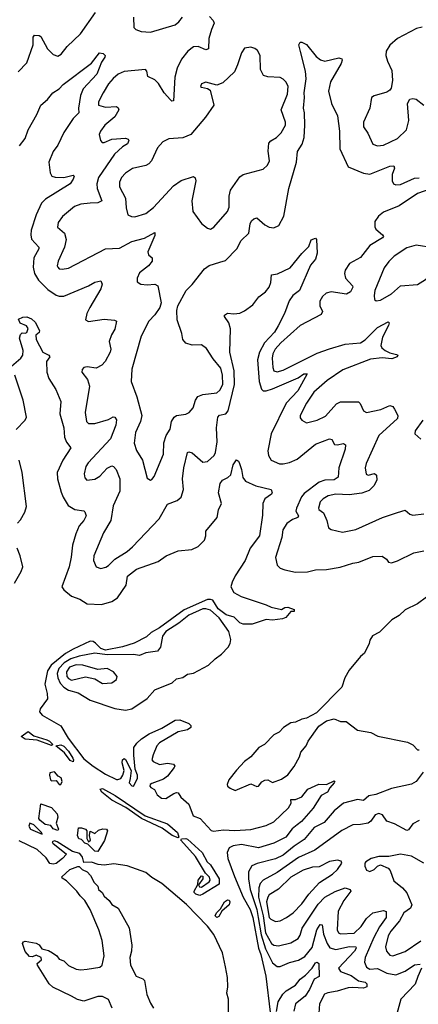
# Model space of a CAD drawing. Extents: x 1771496 to 1971148, y 471553 to 643630.
# Tile 624 of 656: x 1885009 to 1887590, y 631832 to 638208. Entities that reach past the tile are written whole.
import ezdxf

# ---------------------------------------------------------------- set-up
doc = ezdxf.new("R2010")
doc.units = 0

msp = doc.modelspace()

# ---------------------------------------------------------------- linework, layer by layer
at = {"layer": '0CON10XD'}
for points in [[(1885000, 637870), (1885055, 637928.8), (1885095.3, 638045), (1885095.8, 638094.2), (1885105, 638107.5), (1885135, 638105.8), (1885145, 638098.8), (1885189.2, 638019.1), (1885225, 637981.8), (1885255, 637972.2), (1885277.5, 637985), (1885316.2, 638035), (1885403.3, 638116.7), (1885500.3, 638255)], [(1886238.8, 638228.8), (1886262.1, 638202.1), (1886267.8, 638185), (1886250, 638145), (1886234.5, 638085.5), (1886230.6, 638019.4), (1886215, 638012.2), (1886165, 638033.3), (1886135, 638031.1), (1886098.1, 638005), (1886057.6, 637952.4), (1886028.5, 637895), (1886012.7, 637835), (1886005, 637682), (1885995, 637680.6), (1885985, 637688.6), (1885945.4, 637735), (1885907.3, 637795), (1885885, 637817.5), (1885839.1, 637839.1), (1885832, 637875), (1885822.5, 637885), (1885685, 637871.8), (1885647.1, 637855), (1885615, 637827.8), (1885585, 637793.1), (1885550, 637735), (1885518.6, 637675), (1885520, 637655), (1885565, 637640.9), (1885635.5, 637645.5), (1885647.5, 637637.5), (1885650, 637625), (1885625, 637578.6), (1885560, 637525), (1885532, 637485), (1885523.8, 637465), (1885531.2, 637425), (1885543.1, 637413.1), (1885555, 637411.9), (1885606.1, 637433.9), (1885695, 637440), (1885711.2, 637435), (1885715.7, 637425), (1885706, 637405), (1885675, 637384.4), (1885623.7, 637336.3), (1885519.2, 637185), (1885508.5, 637145), (1885510.4, 637115), (1885541.5, 637035), (1885515, 637021.6), (1885465, 637019.4), (1885405, 637013.8), (1885365, 636998.2), (1885286, 636934), (1885258.1, 636895), (1885254, 636865), (1885300, 636825), (1885310, 636785), (1885300, 636735), (1885258.1, 636645), (1885251.9, 636615), (1885255.8, 636605), (1885265.6, 636595.6), (1885285, 636591.8), (1885325, 636598.5), (1885565, 636724.6), (1885655, 636729.3), (1885735, 636772.5), (1885816.3, 636793.7), (1885885, 636830), (1885885, 636810), (1885838.6, 636705), (1885842, 636685), (1885866.2, 636665), (1885867.5, 636645), (1885843.1, 636615), (1885785, 636568), (1885769.2, 636535), (1885769.5, 636509.5), (1885793.8, 636496.2)], [(1885745.8, 638225), (1885747.1, 638157.1), (1885760, 638145), (1885795, 638130.4), (1885855, 638126.2), (1886015, 638175.5), (1886040, 638195), (1886062.9, 638225)], [(1887615, 638160.4), (1887578.8, 638151.2), (1887454, 638086), (1887405, 638042), (1887382.5, 638005), (1887379.2, 637975), (1887389.1, 637939.1), (1887418, 637878), (1887423.1, 637815), (1887414.5, 637765.5), (1887405, 637750.8), (1887385, 637738.6), (1887304.2, 637715.8), (1887286.2, 637703.8), (1887275.6, 637635), (1887234.3, 637545), (1887234.2, 637515), (1887262.4, 637472.4), (1887295, 637401.2), (1887325, 637390), (1887365, 637394.5), (1887455, 637438.2), (1887513.1, 637495), (1887529.1, 637555), (1887520, 637665), (1887535, 637693.3), (1887555, 637698), (1887575, 637692.5), (1887625, 637654.2)], [(1885793.8, 636496.2), (1885835, 636490.8), (1885885, 636494.2), (1885903.8, 636485), (1885924.5, 636375), (1885916.6, 636343.4), (1885884.2, 636295.8), (1885845.3, 636254.7), (1885795, 636158), (1885734.5, 635944.5), (1885731.1, 635865), (1885767.8, 635765), (1885798.9, 635645), (1885791.5, 635605), (1885757.9, 635535), (1885750.5, 635465), (1885765, 635418.8), (1885803.1, 635355), (1885835, 635240), (1885855, 635226), (1885865, 635230), (1885879.8, 635250.2), (1885940.6, 635395), (1885941.2, 635468.8), (1885957.3, 635515), (1885983.4, 635556.6), (1885992.9, 635605), (1886009.4, 635635), (1886025, 635644.5), (1886085, 635654.4), (1886106.2, 635665), (1886131.4, 635695), (1886146.5, 635745), (1886162.4, 635767.6), (1886195, 635781.3), (1886285, 635792.3), (1886305, 635808.9), (1886323.1, 635845), (1886322.2, 635905), (1886312, 635952), (1886261.7, 636011.7), (1886218.6, 636078.6), (1886185, 636102.9), (1886125, 636100.6), (1886085, 636112.5), (1886065, 636136), (1886058.7, 636175), (1886029.2, 636265), (1886026.4, 636325), (1886033.1, 636355), (1886087.8, 636455), (1886125, 636492.5), (1886205, 636594.2), (1886235, 636616.9), (1886305, 636637.5), (1886340.8, 636649.2), (1886415, 636724.2), (1886442.4, 636777.6), (1886493.5, 636826.5), (1886500.9, 636885), (1886510, 636905), (1886525, 636919.2), (1886545, 636924.3), (1886595, 636879.1), (1886625, 636864.4), (1886655, 636860), (1886685.7, 636874.3), (1886720, 636935), (1886752, 637115), (1886800.4, 637285), (1886807.8, 637355), (1886838.3, 637401.7), (1886850.3, 637445), (1886855.3, 637525), (1886853.8, 637605), (1886847.1, 637635), (1886853.3, 637705), (1886849.6, 637735), (1886863.8, 637825), (1886860, 637875), (1886827, 638003), (1886816.2, 638045), (1886825, 638062.5), (1886835, 638063.3), (1886865, 638046.7), (1886929.1, 637969.1), (1886957.4, 637947.4), (1886985, 637940), (1887075, 637961.2), (1887093.6, 637953.6), (1887096.7, 637945), (1887090, 637925), (1887020.5, 637805), (1887008.8, 637745), (1887026.9, 637665), (1887066.7, 637585), (1887079.1, 637485), (1887082.6, 637372.6), (1887135.8, 637255.8), (1887235, 637213.3), (1887275, 637207.3), (1887405, 637258.5), (1887430.7, 637260.7), (1887435.8, 637245.8), (1887421.4, 637205), (1887420.6, 637165), (1887429.2, 637145), (1887445, 637138.8), (1887475, 637140.3), (1887565, 637181.2), (1887595, 637184.6)], [(1886245, 636852), (1886265, 636864.3), (1886354.6, 636965.4), (1886365.4, 636994.6), (1886365.5, 637065), (1886373.8, 637105), (1886435, 637190), (1886455, 637204.4), (1886585, 637239.2), (1886614, 637265), (1886625.5, 637295), (1886616.7, 637356.7), (1886621.9, 637408.1), (1886635, 637424.5), (1886670.6, 637445), (1886702.2, 637475), (1886729.6, 637525), (1886729.6, 637545), (1886700.8, 637625), (1886742.8, 637725), (1886746.8, 637775), (1886734.1, 637804.1), (1886715, 637823.1), (1886695, 637832.5), (1886615, 637838.8), (1886586.8, 637846.8), (1886567.1, 637885), (1886566.2, 637975), (1886548.8, 638008.8), (1886531.7, 638021.7), (1886505, 638030), (1886465, 638022.5), (1886445, 637992.5), (1886418.5, 637915), (1886400.6, 637869.4), (1886325, 637799.5), (1886285, 637784.2), (1886215, 637803.3), (1886185, 637793.3), (1886180, 637775), (1886185, 637770), (1886225, 637763.3), (1886241.2, 637751.2), (1886265.4, 637655), (1886212.9, 637577.1), (1886116.6, 637463.4), (1886065, 637443.6), (1885975, 637435.6), (1885935, 637417.8), (1885901.7, 637378.3), (1885861.5, 637295), (1885845, 637275.4), (1885825, 637264.7), (1885740, 637245), (1885695, 637214.5), (1885667.3, 637185), (1885655.4, 637155), (1885654.6, 637124.6), (1885693.1, 637053.1), (1885698.6, 636988.6), (1885710, 636945), (1885732.7, 636932.7), (1885755, 636930.5), (1885826.5, 636953.5), (1885875, 636991.2), (1886005, 637131.8), (1886055, 637165.5), (1886135, 637192), (1886145, 637183.3), (1886149.4, 637165), (1886123.1, 637035), (1886130, 636965), (1886185, 636888.8), (1886225, 636858), (1886245, 636852)], [(1885008.3, 637391.7), (1885045, 637438), (1885064.6, 637495.4), (1885120, 637595), (1885145, 637653.8), (1885189.7, 637690.3), (1885223.8, 637735), (1885265, 637760), (1885291.3, 637788.7), (1885473.9, 637926.1), (1885525, 637992.5), (1885549.2, 637989.2), (1885562.5, 637975), (1885561.2, 637965), (1885538, 637932), (1885507.9, 637855), (1885420.2, 637759.8), (1885403.8, 637716.2), (1885390.4, 637635), (1885391.9, 637605), (1885355, 637568.2), (1885295, 637476.9), (1885255.8, 637395), (1885225.9, 637355), (1885198.4, 637285), (1885205.4, 637215.4), (1885218, 637195), (1885237.7, 637187.7), (1885295, 637185.3), (1885355, 637201.2), (1885361.2, 637195), (1885355.5, 637175), (1885335.8, 637145), (1885176.9, 637045), (1885150.1, 637019.9), (1885114.8, 636945.2), (1885083.3, 636845), (1885080.5, 636815), (1885086, 636786), (1885132, 636735), (1885133.6, 636725), (1885100.3, 636665), (1885096.6, 636605), (1885104.7, 636565), (1885130.1, 636520.1), (1885191.3, 636461.3), (1885245, 636424.5), (1885265, 636417.5), (1885295, 636417.3), (1885455.4, 636484.6), (1885495, 636509.2), (1885535, 636516.7), (1885542.5, 636495), (1885534.4, 636465), (1885462.5, 636345), (1885443.3, 636305), (1885436, 636265), (1885454.4, 636254.4), (1885555, 636267.7), (1885622.9, 636262.9), (1885636, 636255), (1885625.5, 636204.5), (1885602.8, 636167.2), (1885587.5, 636125), (1885598.1, 636075), (1885595.6, 636055), (1885562.9, 635995), (1885539.8, 635970.2), (1885505, 635951.4), (1885445, 635960), (1885425, 635956.2), (1885413.6, 635943.6), (1885411.2, 635925), (1885448.9, 635878.9), (1885460.9, 635835), (1885432.1, 635665), (1885442.2, 635605)], [(1887665, 637110.6), (1887585, 637081.8), (1887466.7, 637003.3), (1887365, 636960.5), (1887331.4, 636935), (1887309.1, 636900.9), (1887307.3, 636867.3), (1887315, 636851.2), (1887358.8, 636815), (1887363.8, 636805), (1887358.8, 636795), (1887275, 636746.7), (1887215, 636667.5), (1887145, 636628.1), (1887116.7, 636585), (1887112.5, 636565), (1887119.1, 636535), (1887164.4, 636485), (1887165.5, 636475), (1887151.2, 636445), (1887125, 636430.9), (1887025, 636446.4), (1886993.5, 636436.5), (1886969.5, 636415), (1886953.1, 636385), (1886952.9, 636355), (1886969.2, 636319.2), (1886961.2, 636298.8), (1886825, 636227.1), (1886699.6, 636115), (1886663.3, 636075), (1886647.3, 636045), (1886644.1, 636015.9), (1886648.1, 635955), (1886655, 635934.5), (1886675, 635928.2), (1886715, 635939), (1886935, 636048.8), (1887015, 636077.1), (1887115, 636106.6), (1887215, 636116.2), (1887246.1, 636133.9), (1887324.4, 636215), (1887395, 636252), (1887400.8, 636245), (1887396.6, 636226.6), (1887358, 636152), (1887347.8, 636097.8), (1887353.8, 636083.8), (1887375, 636065.3), (1887405, 636050.3), (1887449.3, 636039.3), (1887456, 636035), (1887452.5, 636025), (1887418.8, 636011.2), (1887355, 636018.7), (1887280, 636010), (1887100.5, 635939.5), (1886998.8, 635871.2), (1886912.8, 635795), (1886865.3, 635725), (1886825.8, 635645), (1886825, 635630), (1886835, 635613.8), (1886865, 635597.5), (1886935.3, 635614.7), (1886988.5, 635641.5), (1887058.9, 635721.1), (1887085, 635733.9), (1887203.4, 635733.4), (1887213.4, 635723.4), (1887234.2, 635675), (1887253.6, 635663.6), (1887346.8, 635683.2), (1887405, 635710.4), (1887425, 635702.9), (1887435.4, 635685.4), (1887456.3, 635645), (1887454.8, 635625.2), (1887334.6, 635515), (1887251.5, 635335), (1887245.7, 635305), (1887251.4, 635265), (1887265, 635258.1), (1887305, 635270), (1887318.9, 635258.9), (1887321.1, 635225), (1887301.7, 635188.3), (1887270.6, 635159.4), (1887225, 635140.8), (1887140.9, 635130.9), (1887055, 635135.2), (1887005.7, 635125), (1886972.7, 635105), (1886955, 635086.5), (1886942.5, 635045), (1886945.8, 635035), (1886976.7, 635015), (1886998.1, 634965), (1887007.3, 634917.3), (1887025, 634906), (1887098.3, 634888.3), (1887185, 634906.9), (1887358.8, 634985), (1887455, 635016.7), (1887505, 635032.5), (1887535, 635006.2), (1887555, 634998.8), (1887625, 635008)], [(1885442.2, 635605), (1885455, 635593.1), (1885495, 635592.7), (1885585, 635619.6), (1885615, 635636), (1885625, 635634), (1885636.1, 635616.1), (1885632.4, 635582.4), (1885596.7, 635493.3), (1885451.8, 635338.2), (1885436.5, 635313.5), (1885426.6, 635266.6), (1885430.6, 635240.6), (1885443.8, 635225), (1885495, 635231.5), (1885528.5, 635251.5), (1885575, 635303.1), (1885605, 635318.1), (1885616, 635315), (1885634.4, 635295), (1885657.3, 635235), (1885656.9, 635155), (1885615, 635060), (1885599.2, 634965), (1885551.2, 634885), (1885489.6, 634735), (1885487.3, 634705), (1885504.1, 634664.1), (1885535, 634653.8), (1885567.1, 634662.9), (1885585, 634672.5), (1885625.3, 634714.7), (1885704.4, 634765), (1885739.5, 634795), (1885911.1, 634975), (1885965, 635070.6), (1886028.6, 635095), (1886055, 635115.6), (1886070, 635165), (1886063.1, 635235), (1886071.3, 635305), (1886095, 635405.8), (1886105, 635410), (1886125, 635402.5), (1886195, 635343.3), (1886225, 635347.3), (1886267.1, 635385), (1886276, 635405), (1886286.7, 635473.3), (1886283.4, 635565), (1886292.2, 635635), (1886303.4, 635646.6), (1886343.8, 635656.2), (1886358.4, 635675), (1886399.5, 635845), (1886398.4, 635935), (1886370, 636055), (1886374.5, 636205), (1886363.8, 636243.8), (1886335.8, 636285), (1886336, 636295), (1886355, 636307.1), (1886395, 636302.5), (1886435, 636308.1), (1886465, 636322.5), (1886518.3, 636361.7), (1886557.2, 636412.8), (1886599.6, 636445), (1886623.1, 636475), (1886635.5, 636505.5), (1886640, 636555), (1886678.7, 636561.3), (1886759.3, 636600.7), (1886835, 636693.8), (1886881.2, 636738.8), (1886895, 636782.5), (1886925, 636792.5), (1886930, 636785), (1886934.2, 636695), (1886925, 636656.7), (1886892.5, 636617.5), (1886819.4, 636455), (1886777.4, 636422.6), (1886752.5, 636387.5), (1886723.5, 636305), (1886683.2, 636225), (1886658.7, 636185), (1886594.7, 636115.3), (1886562.2, 636055), (1886547.6, 636005), (1886560, 635865), (1886574.6, 635815), (1886585, 635804.6), (1886605, 635804.2), (1886645, 635818), (1886810.9, 635889.1), (1886848.8, 635915), (1886870, 635915), (1886808.8, 635805), (1886734.3, 635725.7), (1886637.5, 635525), (1886616.2, 635415), (1886618.8, 635385), (1886637.5, 635355), (1886692, 635332), (1886715, 635331.2), (1886755, 635341.2), (1886805, 635362.5), (1886925, 635458.7), (1887015, 635492.9), (1887029.4, 635489.4), (1887047.5, 635457.5), (1887065, 635454.4), (1887105, 635462.5), (1887118.8, 635455), (1887115.7, 635425.7), (1887075.6, 635305.6), (1887071.4, 635245), (1887045, 635228.9), (1886985, 635225.3), (1886947.5, 635212.5), (1886850.8, 635139.2), (1886832.7, 635117.3), (1886800, 635045), (1886797.1, 635025), (1886813.8, 634995), (1886810, 634985), (1886775, 634970.5), (1886739.1, 634945), (1886711.5, 634905), (1886706.9, 634855), (1886666, 634725), (1886676.2, 634675), (1886695, 634656), (1886725, 634644.3), (1886795, 634631.1), (1886873.1, 634633.1), (1886925, 634645.4), (1886995, 634646.5), (1887083.3, 634663.3), (1887165, 634689.2), (1887205, 634695.6), (1887295, 634731.9), (1887355, 634734.3), (1887383.8, 634715), (1887396.7, 634695), (1887415, 634690), (1887455, 634703.3), (1887561.2, 634755), (1887625, 634768.5)], [(1887317.3, 636387.3), (1887345, 636391.8), (1887415, 636432.7), (1887475, 636485.4), (1887585, 636493.6), (1887635.3, 636524.7), (1887685, 636582.5), (1887722, 636645), (1887730, 636685), (1887717.5, 636715), (1887685, 636731.2), (1887575, 636748.8), (1887515, 636730), (1887432.8, 636677.2), (1887398, 636642), (1887369.3, 636600.7), (1887308.9, 636455), (1887302.9, 636422.9), (1887306.8, 636396.8), (1887317.3, 636387.3)], [(1884956.2, 635965), (1885017.5, 636015), (1885030, 636035), (1885032, 636065), (1885008.8, 636145), (1885015, 636170), (1885025, 636180), (1885045, 636177.5), (1885055, 636182.5), (1885065, 636207.5), (1885053.3, 636225), (1885012.9, 636242.9), (1885001.7, 636268.3), (1885028.7, 636281.3), (1885055, 636284.3), (1885085, 636271.4), (1885109.1, 636249.1), (1885138.2, 636195), (1885135, 636182), (1885114, 636165), (1885116.1, 636136.1), (1885158.8, 636055), (1885198.8, 636035), (1885203.8, 636025), (1885182, 635995), (1885184, 635925), (1885197.1, 635885), (1885242.4, 635812.4), (1885274.5, 635735), (1885270, 635655), (1885294.5, 635565), (1885300, 635505), (1885312.5, 635472.5), (1885339.2, 635435), (1885287.8, 635355), (1885252.1, 635275), (1885253.6, 635235), (1885278.5, 635148.5), (1885290, 635115), (1885321.9, 635061.9), (1885366.2, 635036.2), (1885425, 635027.5), (1885431.7, 635021.7), (1885439.4, 634995), (1885424.4, 634965), (1885395, 634930.8), (1885372.6, 634877.4), (1885350, 634805), (1885343.3, 634726.7), (1885329.1, 634665), (1885282.3, 634535), (1885295.4, 634515), (1885345, 634474.5), (1885398.2, 634455), (1885445, 634426.2), (1885538.7, 634421.3), (1885605, 634440.6), (1885642, 634465), (1885698.8, 634545), (1885706, 634605), (1885765, 634649.2), (1885905, 634698.8), (1885957.5, 634735), (1886035, 634768.8), (1886123, 634777), (1886165, 634797.5), (1886205, 634837.5), (1886213.3, 634865), (1886213.3, 634895), (1886286.7, 634985), (1886296.4, 635033.6), (1886315.7, 635075), (1886296, 635145), (1886307.5, 635205), (1886321.2, 635225), (1886356.5, 635243.5), (1886375, 635261.2), (1886391.1, 635325), (1886412.5, 635357.5), (1886425, 635350), (1886432, 635335), (1886446, 635295), (1886454.2, 635244.2), (1886470.5, 635220.5), (1886538.6, 635188.6), (1886636.7, 635165), (1886643.3, 635145), (1886638.8, 635135), (1886595, 635106.2), (1886583.3, 635075), (1886580.5, 634999.5), (1886561.2, 634865), (1886500.8, 634785), (1886469.2, 634705), (1886403.3, 634606.7), (1886383.5, 634565), (1886376.7, 634535), (1886395, 634498.6), (1886441.9, 634471.9), (1886605, 634419.2), (1886637, 634403), (1886705, 634389.4), (1886725, 634400.9), (1886745, 634403.6), (1886785, 634388), (1886786.7, 634375), (1886765, 634376), (1886732.6, 634337.4), (1886711.2, 634328.8), (1886645, 634320), (1886605, 634323.8), (1886515, 634293.3), (1886455, 634294), (1886435, 634302), (1886398.6, 634338.6), (1886345, 634354.8), (1886295, 634393.4), (1886258.4, 634448.4), (1886245, 634454.2), (1886225, 634452.3), (1886073.8, 634386.2), (1885915, 634270.2), (1885860.4, 634239.6), (1885829.5, 634210.5), (1885749.4, 634170.6), (1885675, 634147.4), (1885565, 634126.1), (1885535, 634135.9), (1885500.5, 634170.5)], [(1884985.4, 635554.6), (1885045, 635613.8), (1885054.2, 635635), (1885032.1, 635745), (1884977.1, 635905)], [(1887617.8, 635615), (1887570, 635545), (1887566, 635525), (1887605, 635490.8)], [(1884995, 634946.9), (1885015, 634968.6), (1885042.2, 635017.8), (1885053.3, 635055), (1885024.1, 635275), (1885004.7, 635355)], [(1884975, 634560), (1885019.1, 634635), (1885028.9, 634665), (1885012, 634735), (1884992, 634785)], [(1887641.9, 634468.1), (1887585, 634425.3), (1887503.8, 634386.2), (1887465, 634350), (1887417.6, 634322.4), (1887339.1, 634240.9), (1887293, 634217), (1887275, 634190), (1887271.7, 634168.3), (1887241.2, 634105), (1887215.5, 634084.5), (1887141.1, 633995), (1887113.9, 633946.1), (1887094.2, 633885), (1886929.7, 633720.3), (1886865, 633685.8), (1886835, 633679.2), (1886795, 633659.1), (1886764.6, 633655.4), (1886716, 633624), (1886688.1, 633595), (1886654.2, 633575.8), (1886594.5, 633515), (1886556.7, 633495), (1886504.7, 633435.3), (1886464.3, 633405), (1886412.4, 633347.6), (1886362.5, 633285), (1886351.2, 633255), (1886354.2, 633244.2), (1886371.2, 633231.2), (1886405, 633216), (1886505, 633258.5), (1886545, 633242.7), (1886555, 633244.4), (1886576.6, 633273.4), (1886595, 633282.9), (1886615, 633284.4), (1886645, 633268.5), (1886705, 633289.6), (1886745, 633318.9), (1886785, 633371.9), (1886821.1, 633435), (1886830, 633465), (1886864.6, 633505), (1886876.7, 633535), (1886945, 633633.8), (1886995, 633668), (1887045, 633680), (1887085, 633663.8), (1887122.5, 633662.5), (1887195, 633608), (1887282.5, 633592.5), (1887327.7, 633567.7), (1887519.3, 633529.3), (1887555, 633512.5), (1887585, 633480), (1887595, 633480)], [(1885695, 633735.6), (1885735, 633744.3), (1885835, 633813.1), (1885885, 633868.5), (1885996.3, 633913.7), (1886025, 633940.5), (1886065, 633947.9), (1886095, 633968.8), (1886135, 633975.5), (1886232.2, 634027.8), (1886275, 634070), (1886315, 634098.5), (1886359.5, 634145), (1886371.3, 634168.7), (1886375.3, 634194.7), (1886362.8, 634245), (1886301.1, 634335), (1886245, 634383.2), (1886215, 634393.7), (1886195, 634392.3), (1886105, 634352.2), (1886039.6, 634300.4), (1885955.3, 634245), (1885932.8, 634215), (1885919.6, 634145), (1885902.1, 634117.9), (1885825, 634108), (1885785, 634090.3), (1885745, 634096.5), (1885575, 634093.9), (1885495, 634104.8), (1885395, 634085.9), (1885340.4, 634069.6), (1885296.9, 634043.1), (1885262.6, 634007.4), (1885251.9, 633975), (1885255.5, 633945.5), (1885271.6, 633911.6), (1885295.7, 633885.7), (1885325, 633866.5), (1885387.9, 633847.9), (1885465, 633802.1), (1885625, 633747.6), (1885695, 633735.6)], [(1885500.5, 634170.5), (1885485, 634180.9), (1885465, 634182.5), (1885355, 634130.7), (1885306.2, 634103.8), (1885212.1, 634027.9), (1885189.4, 633990.6), (1885172.5, 633905), (1885187.5, 633845), (1885189.1, 633810.9), (1885142.1, 633745), (1885138, 633725), (1885154.2, 633704.2), (1885275.3, 633635.3), (1885323.8, 633555), (1885425, 633422.2), (1885485, 633373.8), (1885565, 633323.2), (1885635, 633288.4), (1885645, 633286.6), (1885663.6, 633295), (1885677.5, 633315), (1885684.7, 633345), (1885672.2, 633395), (1885674, 633416), (1885685, 633423.3), (1885695, 633416.2), (1885730.9, 633345), (1885724.6, 633294.6), (1885717.7, 633265), (1885735, 633246.4), (1885745, 633245.5), (1885772.1, 633295), (1885772.5, 633315), (1885756.4, 633355), (1885747.5, 633445), (1885748.8, 633495), (1885767, 633523), (1885798.1, 633551.9), (1885847.4, 633582.6), (1885929.1, 633620.9), (1886015, 633671.2), (1886045, 633673.3), (1886105, 633650), (1886116.7, 633636.7), (1886117.5, 633625), (1886095, 633608.8), (1886035, 633595.8), (1885915, 633524.6), (1885897.9, 633505), (1885872.8, 633447.2), (1885865.6, 633415.6), (1885873.3, 633403.3), (1885915, 633385.6), (1885965, 633392.5), (1886005, 633386.2), (1886012.5, 633375), (1886010, 633365), (1885965, 633310), (1885940, 633290), (1885865, 633261.8), (1885854.1, 633255), (1885851.5, 633245), (1885858, 633235), (1885881.8, 633221.8), (1885899.1, 633189.1), (1885926.6, 633166.6), (1885955, 633165.2), (1886008, 633198), (1886025, 633204.3), (1886035, 633201.2), (1886052.3, 633172.3), (1886105, 633128), (1886132, 633052), (1886176.7, 633035), (1886247.7, 632957.7), (1886264.1, 632954.1), (1886327.9, 632962.1), (1886402.9, 632957.1), (1886506.4, 632963.6), (1886605, 632990.4), (1886655, 633013.6), (1886748.6, 633105), (1886766.2, 633135), (1886765, 633157.5), (1886795, 633158), (1886835, 633175.7), (1886875.2, 633224.8), (1886945, 633257.5), (1886995, 633256.2), (1887045, 633278.8), (1887050, 633275), (1887045.7, 633265), (1887016.9, 633233.1), (1887001.2, 633205), (1886961.4, 633185), (1886909, 633101), (1886832.7, 633015), (1886805, 632994.7), (1886772.3, 632967.7), (1886731.1, 632915), (1886655, 632875.3), (1886555, 632844.9), (1886445, 632866), (1886392, 632858), (1886365.9, 632844.1), (1886352.7, 632815), (1886356.9, 632775), (1886398.8, 632658.8), (1886454.8, 632525), (1886500.7, 632445), (1886518, 632395), (1886555.3, 632195), (1886570.7, 632155), (1886601.9, 632015), (1886629.9, 631779.9)], [(1885545, 633908.2), (1885605, 633913.1), (1885635.5, 633934.5), (1885640, 633955), (1885615.4, 633985.4), (1885575, 634006.8), (1885515, 634000), (1885417.8, 634027.8), (1885375, 634029.4), (1885331.9, 634015), (1885311.3, 633985), (1885315, 633954.1), (1885325, 633941.4), (1885345, 633931.7), (1885435, 633952.1), (1885495, 633940), (1885545, 633908.2)], [(1885215, 633507.1), (1885122.1, 633542.1), (1885045, 633547.8), (1885017.8, 633565), (1885065, 633599.1), (1885100.1, 633570.1), (1885185, 633545.3), (1885202.5, 633535), (1885224.2, 633515), (1885215, 633507.1)], [(1885355, 633402.9), (1885335, 633411.1), (1885299.6, 633459.6), (1885242.5, 633505), (1885275, 633512.9), (1885295, 633502.7), (1885325, 633470.5), (1885353.6, 633425), (1885358.5, 633415), (1885355, 633402.9)], [(1885265, 633254.5), (1885275, 633256.2), (1885284, 633275), (1885277.5, 633297.5), (1885258.8, 633308.8), (1885235, 633337.5), (1885205, 633331.2), (1885201.5, 633315), (1885209.2, 633285), (1885215, 633279.2), (1885245, 633281.2), (1885265, 633254.5)], [(1887620, 633335), (1887575.7, 633274.3), (1887545, 633257.5), (1887415, 633229.5), (1887315, 633191.3), (1887268.2, 633181.8), (1887235, 633152.5), (1887195, 633157.8), (1887104.7, 633135.3), (1887044.8, 633085.2), (1886980.3, 633009.7), (1886915, 632976), (1886851.5, 632898.5), (1886785.4, 632855), (1886715, 632796.8), (1886665, 632774.3), (1886546.4, 632743.6), (1886512.3, 632727.7), (1886491.2, 632688.8), (1886489.5, 632645), (1886501, 632575), (1886544.4, 632445), (1886553.6, 632393.6), (1886572.7, 632282.7), (1886601.1, 632191.1), (1886645, 632101.4), (1886675, 632077.2), (1886695, 632076.1), (1886755, 632103.3), (1886815, 632116.7), (1886855, 632141.4), (1886901.4, 632198.6), (1886933.6, 632315), (1886955, 632349.4), (1886967, 632347), (1886975.2, 632285), (1886998.8, 632225), (1887017.6, 632197.6), (1887055, 632186.8), (1887145, 632206.1), (1887184.5, 632204.5), (1887186.8, 632195), (1887177.4, 632175), (1887073.5, 632065), (1887085, 632043.6), (1887155, 632019), (1887203.3, 631983.3), (1887245, 631975.3), (1887256.4, 631965), (1887255.7, 631945), (1887235, 631935.4), (1887165, 631940.6), (1887135, 631938.4), (1887065, 631915.9), (1887003.4, 631906.6), (1886983.2, 631896.8), (1886949.6, 631835), (1886944.7, 631775)], [(1886035, 632910.6), (1885996.2, 632925), (1885931.6, 632971.6), (1885797.5, 633035), (1885697.2, 633107.2), (1885605, 633154.8), (1885540.5, 633205), (1885530, 633225), (1885545, 633229.2), (1885626.9, 633185), (1885821.6, 633051.6), (1885965, 633000.3), (1886031.6, 632945), (1886040, 632915), (1886035, 632910.6)], [(1885255, 632957.5), (1885225, 632968.6), (1885210.7, 632990.7), (1885175, 632995.3), (1885139.5, 633025), (1885134.1, 633035.9), (1885145, 633130), (1885215, 633106.9), (1885251.8, 633065), (1885255.5, 633044.5), (1885246, 633005), (1885260, 632965), (1885255, 632957.5)], [(1887595, 633022), (1887555, 633000.4), (1887525, 632960.6), (1887515, 632957.8), (1887435, 633001.5), (1887386.8, 633016.8), (1887358.3, 633058.3), (1887335, 633067.5), (1887311.3, 633058.7), (1887283.1, 633016.9), (1887266, 633005), (1887215.6, 632995.6), (1887165, 632994.3), (1887095, 632956.7), (1886919.5, 632830.5), (1886815, 632783.4), (1886675.7, 632684.3), (1886584.6, 632635), (1886566.6, 632615), (1886557.8, 632585), (1886554.3, 632525), (1886584.9, 632405), (1886599.4, 632295), (1886639.7, 632225), (1886655, 632215.3), (1886685, 632210.9), (1886765, 632229.1), (1886811.7, 632258.3), (1886825, 632279.2), (1886836.7, 632325), (1886940.7, 632479.3), (1886984.8, 632525.2), (1887052.4, 632562.4), (1887115, 632585.4), (1887148.8, 632575), (1887152.5, 632565), (1887107.4, 632505), (1887071.6, 632435), (1887063.8, 632315), (1887073.2, 632295), (1887085, 632288.2), (1887175, 632292.7), (1887220.2, 632335), (1887255, 632388.2), (1887295, 632423.3), (1887365, 632438.8), (1887382.5, 632432.5), (1887382.5, 632395), (1887337.5, 632332.5), (1887300.7, 632265), (1887246, 632135), (1887242.2, 632105), (1887255, 632071.5), (1887275, 632059.3), (1887325, 632062.9), (1887385, 632034.3), (1887445, 632023.6), (1887505, 632046.2), (1887565, 632086.5), (1887602, 632092)], [(1885155, 632934), (1885151.2, 632945), (1885100.4, 632995), (1885075, 633004.3), (1885067.8, 632985), (1885079.2, 632965), (1885155, 632934)], [(1885515, 632821.2), (1885495, 632822.7), (1885449.3, 632869.3), (1885430, 632875), (1885408.6, 632898.6), (1885392.9, 632902.9), (1885382.9, 632925), (1885389.4, 632975), (1885409.2, 632975), (1885435.7, 632965), (1885444.2, 632955), (1885444.2, 632905), (1885455, 632883.3), (1885467.5, 632895), (1885460, 632925), (1885465, 632952.5), (1885495, 632937.5), (1885519.6, 632960.4), (1885547.2, 632967.2), (1885571.4, 632965), (1885577.8, 632955), (1885557.6, 632892.4), (1885515, 632821.2)], [(1886175, 632536.2), (1886149.2, 632545), (1886138.6, 632555), (1886138, 632565), (1886161.7, 632608.3), (1886163.5, 632635), (1886185, 632663.8), (1886195, 632662.5), (1886194, 632645), (1886167.5, 632605), (1886172.5, 632592.5), (1886185, 632591.4), (1886235.8, 632624.3), (1886241.1, 632635), (1886237.9, 632655), (1886211.1, 632681.1), (1886148.2, 632788.2), (1886053.3, 632895), (1886056.2, 632903.8), (1886085, 632905.7), (1886095, 632900.8), (1886190.7, 632815), (1886223.5, 632753.5), (1886245, 632734.6), (1886300, 632645), (1886299.6, 632610.4), (1886195, 632544.6), (1886175, 632536.2)], [(1886360.5, 631715), (1886360.9, 631865), (1886350.9, 631905), (1886357.5, 631945), (1886354, 632005), (1886340.6, 632075), (1886322.1, 632165), (1886265, 632284.7), (1886225, 632337.8), (1886088.1, 632478.1), (1885928.5, 632615), (1885863.5, 632653.5), (1885825, 632685.7), (1885705, 632729.5), (1885618.1, 632741.9), (1885555, 632731.9), (1885517.5, 632737.5), (1885475, 632753.2), (1885425, 632749.2), (1885416.7, 632785), (1885398.8, 632808.8), (1885350.6, 632820.6), (1885250.8, 632885), (1885235, 632889.5), (1885220, 632885), (1885223.8, 632875), (1885312.5, 632805), (1885286.7, 632775), (1885245, 632743.5), (1885225, 632738.8), (1885205, 632743.3), (1885179.7, 632779.7), (1885121.2, 632835), (1885005, 632891.1)], [(1886665, 632369.1), (1886695, 632372.5), (1886736.4, 632393.6), (1886778.5, 632425), (1886835, 632482.9), (1886880, 632545), (1886949.2, 632620.8), (1887035, 632674.6), (1887067.1, 632705), (1887093.8, 632745), (1887089.5, 632759.5), (1887065.7, 632765.7), (1887015, 632756.7), (1886948, 632722), (1886905, 632720), (1886845, 632701.2), (1886764.5, 632655.5), (1886685, 632578.5), (1886625, 632540.3), (1886614.4, 632525), (1886607.4, 632495), (1886624.1, 632395), (1886635, 632382.7), (1886665, 632369.1)], [(1887625, 632745.4), (1887545, 632790.8), (1887475, 632804.4), (1887398.3, 632788.3), (1887335, 632789.2), (1887285, 632776), (1887250, 632755), (1887243.3, 632745), (1887243.6, 632726.4), (1887255, 632700), (1887275, 632691.9), (1887304, 632705), (1887325, 632726), (1887345, 632736), (1887394.3, 632714.3), (1887407.9, 632697.9), (1887430.9, 632630.9), (1887486.7, 632586.7), (1887514.4, 632554.4), (1887548, 632475), (1887538.2, 632455), (1887495.6, 632424.4), (1887468, 632372), (1887411.8, 632305), (1887394.7, 632275), (1887377.6, 632205), (1887382.9, 632175), (1887405, 632150.4), (1887425, 632145.4), (1887505, 632173.8), (1887605, 632243.2)], [(1885607.6, 631807.6), (1885583, 631863), (1885545, 631882.9), (1885515, 631882.9), (1885425, 631853.1), (1885383.3, 631863.3), (1885344.8, 631884.8), (1885223.1, 631943.1), (1885200, 631965), (1885123.8, 632085), (1885123.3, 632096.7), (1885149.5, 632120.5), (1885148.8, 632135), (1885115, 632150), (1885091.7, 632138.3), (1885071.7, 632141.7), (1885043.9, 632173.9), (1885027.5, 632225), (1885033.8, 632236.2), (1885045, 632240), (1885115, 632227.5), (1885135, 632217.5), (1885151.7, 632191.7), (1885195, 632180), (1885222.5, 632165), (1885250, 632145), (1885264.1, 632124.1), (1885295, 632113.8), (1885325, 632084), (1885375, 632059.2), (1885405, 632054.4), (1885445, 632060), (1885527, 632073), (1885543.8, 632085), (1885556.7, 632145), (1885542.1, 632245), (1885520.8, 632315), (1885465.6, 632445), (1885430.6, 632505), (1885400, 632535), (1885380, 632565), (1885311.2, 632631.2), (1885285, 632648.8), (1885282.6, 632657.4), (1885334.4, 632705), (1885385, 632724), (1885395, 632723.3), (1885413.9, 632703.9), (1885445, 632688.8), (1885466.7, 632665), (1885490.7, 632620.7), (1885515, 632597.5), (1885520, 632575), (1885542.5, 632555), (1885555, 632532.5), (1885587.5, 632505), (1885605, 632477.5), (1885646.7, 632455), (1885717.3, 632327.3), (1885734, 632215), (1885733.8, 632175), (1885721.2, 632135), (1885726, 632085), (1885764.1, 632014.1), (1885806.1, 631996.1), (1885816.1, 631986.1), (1885832.5, 631895), (1885855, 631840), (1885876.1, 631806.1)], [(1886285, 632394), (1886274.5, 632405), (1886282.9, 632425), (1886309.2, 632450.8), (1886335, 632495.5), (1886355, 632508.6), (1886365, 632506), (1886370, 632495), (1886365, 632476.7), (1886317.5, 632435), (1886299.3, 632400.7), (1886285, 632394)], [(1886671.8, 631785), (1886681.3, 631848.7), (1886711.5, 631898.5), (1886735, 631920), (1886795, 631955.6), (1886824.5, 631995), (1886860.1, 632019.9), (1886903.1, 632065), (1886925, 632100), (1886935, 632104.2), (1886945, 632096.2), (1886948, 632012), (1886915.9, 631994.1), (1886885, 631928.5), (1886856.5, 631885), (1886793.6, 631835), (1886782.7, 631787.3)], [(1887610.6, 632065), (1887587.4, 632012.6), (1887568.6, 631961.4), (1887477.3, 631865), (1887420.8, 631659.2)]]:
    msp.add_lwpolyline(points, dxfattribs=at)

doc.saveas('drawing.dxf')
